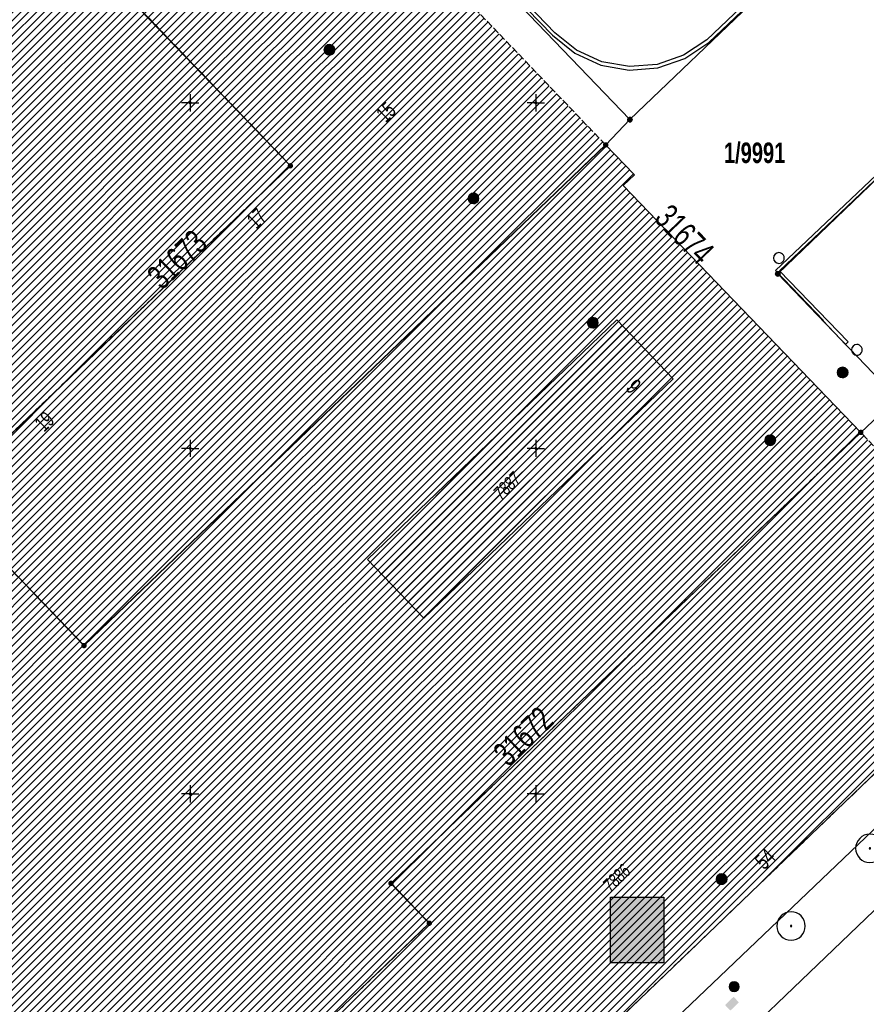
# Model space of a CAD drawing. Header units: metres. Extents: x 2695560 to 2696939, y 1260491 to 1262050.
# Tile 586 of 656: x 2695889 to 2695950, y 1261235 to 1261306. Entities that reach past the tile are written whole.
import ezdxf

# ---------------------------------------------------------------- set-up
doc = ezdxf.new("R2010")
doc.units = ezdxf.units.M
doc.linetypes.add('AUSGEZOGEN', pattern=[0])
doc.linetypes.add('STRICHLINIE_S4', pattern=[0.66, 0.5, -0.16])
for name, color, linetype in [('XR$1$AV_Flächen (EO)', 7, 'AUSGEZOGEN'), ('XR$1$AV_Grenzpunkte', 7, 'AUSGEZOGEN'), ('XR$1$AV_Grundstück-Nr.', 7, 'AUSGEZOGEN'), ('XR$1$AV_Koordinatennetzpunkte', 7, 'AUSGEZOGEN'), ('XR$1$AV_Linien (BB)', 7, 'AUSGEZOGEN'), ('XR$1$AV_Proj. EO-Gebäude', 7, 'AUSGEZOGEN'), ('XR$1$AV_Proj. Gebäude', 7, 'AUSGEZOGEN'), ('XR$1$AV_Proj. Gebäude-ID', 7, 'AUSGEZOGEN'), ('XR$1$AV_Proj. Haus-Nr.', 7, 'AUSGEZOGEN'), ('XR$1$AV_Proj. ut. Gebäude', 7, 'AUSGEZOGEN'), ('XR$1$AV_Proj. Versicherung-Nr.', 7, 'AUSGEZOGEN'), ('XR$1$AW_LK_Schachtdeckel', 24, 'AUSGEZOGEN'), ('XR$1$EW_LK_Bauwerk', 1, 'AUSGEZOGEN'), ('XR$1$EW_LK_Knoten', 1, 'AUSGEZOGEN'), ('XR$1$FM_LK_SW_TRASSEKNOTEN', 94, 'AUSGEZOGEN'), ('XR$1$GR_Baum', 94, 'AUSGEZOGEN'), ('XR$1$Liegenschaftsgrenzen', 7, 'AUSGEZOGEN'), ('XR$1$PFAV', 255, 'AUSGEZOGEN'), ('XR$1$PFAW', 255, 'AUSGEZOGEN'), ('XR$1$PFEW', 255, 'AUSGEZOGEN'), ('XR$1$RP_Abstandslinie', 7, 'AUSGEZOGEN')]:
    doc.layers.add(name, color=color, linetype=linetype)
doc.styles.add('ARIAL', font='arial.ttf')
pattern_1 = [(45, (2695855, 1261000), (-0.5656854, 0.5656854), []), (45, (2695854.71716, 1261000.28284), (-0.5656854, 0.5656854), [])]

# ---------------------------------------------------------------- blocks, each defined once
blk = doc.blocks.new('BAV15')
at = {"layer": 'XR$1$PFAV', "transparency": 33554687}
blk.add_hatch(color=7, dxfattribs=at).paths.add_polyline_path([(0.5, 0), (0.49, 0.1), (0.46, 0.2), (0.41, 0.29), (0.34, 0.36), (0.26, 0.42), (0.17, 0.47), (0.08, 0.49), (-0.03, 0.5), (-0.13, 0.48), (-0.22, 0.45), (-0.31, 0.4), (-0.38, 0.33), (-0.44, 0.24), (-0.48, 0.15), (-0.5, 0.05), (-0.5, -0.05), (-0.48, -0.15), (-0.44, -0.24), (-0.38, -0.33), (-0.31, -0.4), (-0.22, -0.45), (-0.13, -0.48), (-0.03, -0.5), (0.08, -0.49), (0.17, -0.47), (0.26, -0.42), (0.34, -0.36), (0.41, -0.29), (0.46, -0.2), (0.49, -0.1)])
at = {"color": 7, "transparency": 33554687}
for start, end in [(90, 270), (270, 90)]:
    blk.add_arc((0, 0), 0.5, start, end, dxfattribs=at)
at = {"layer": 'XR$1$PFAV', "transparency": 33554687}
blk.add_circle((0, 0), 0.5, dxfattribs=at)
blk = doc.blocks.new('BWAV20')
at = {"true_color": 0x000000, "transparency": 33554687}
blk.add_hatch(color=18, dxfattribs=at).paths.add_polyline_path([(0.17, 0), (0.16, 0.03), (0.15, 0.07), (0.14, 0.1), (0.11, 0.12), (0.09, 0.14), (0.06, 0.16), (0.03, 0.16), (-0.01, 0.17), (-0.04, 0.16), (-0.07, 0.15), (-0.1, 0.13), (-0.13, 0.11), (-0.15, 0.08), (-0.16, 0.05), (-0.17, 0.02), (-0.17, -0.02), (-0.16, -0.05), (-0.15, -0.08), (-0.13, -0.11), (-0.1, -0.13), (-0.07, -0.15), (-0.04, -0.16), (-0.01, -0.17), (0.03, -0.16), (0.06, -0.16), (0.09, -0.14), (0.11, -0.12), (0.14, -0.1), (0.15, -0.07), (0.16, -0.03)])
at = {"layer": 'XR$1$PFAV', "transparency": 33554687}
blk.add_hatch(color=7, dxfattribs=at).paths.add_polyline_path([(0.5, 0), (0.49, 0.1), (0.46, 0.2), (0.41, 0.29), (0.34, 0.36), (0.26, 0.42), (0.17, 0.47), (0.08, 0.49), (-0.03, 0.5), (-0.13, 0.48), (-0.22, 0.45), (-0.31, 0.4), (-0.38, 0.33), (-0.44, 0.24), (-0.48, 0.15), (-0.5, 0.05), (-0.5, -0.05), (-0.48, -0.15), (-0.44, -0.24), (-0.38, -0.33), (-0.31, -0.4), (-0.22, -0.45), (-0.13, -0.48), (-0.03, -0.5), (0.08, -0.49), (0.17, -0.47), (0.26, -0.42), (0.34, -0.36), (0.41, -0.29), (0.46, -0.2), (0.49, -0.1)])
blk = doc.blocks.new('BAV2041')
at = {"color": 7, "transparency": 33554687}
for p, q in [((-0.05, 0), (-0.5, 0)), ((0, 0.5), (0, 0.05)), ((0.05, 0), (0.5, 0)), ((0, -0.05), (0, -0.5))]:
    blk.add_line(p, q, dxfattribs=at)
blk.add_circle((0, 0), 0.05, dxfattribs=at)
for start, end in [(90, 270), (270, 90)]:
    blk.add_arc((0, 0), 0.05, start, end, dxfattribs=at)
blk = doc.blocks.new('WBGR1')
at = {"color": 94, "transparency": 33554687}
for radius, start, end in [(1, 90, 270), (1, 270, 90), (0.05, 90, 270), (0.05, 270, 90)]:
    blk.add_arc((0, 0), radius, start, end, dxfattribs=at)
blk = doc.blocks.new('BAW2082')
at = {"layer": 'XR$1$PFAW', "transparency": 33554687}
blk.add_hatch(color=7, dxfattribs=at).paths.add_polyline_path([(0.509, -0.003), (0.499, 0.098), (0.469, 0.194), (0.42, 0.283), (0.354, 0.359), (0.274, 0.421), (0.183, 0.466), (0.085, 0.491), (-0.016, 0.496), (-0.116, 0.481), (-0.211, 0.446), (-0.297, 0.392), (-0.37, 0.323), (-0.428, 0.24), (-0.468, 0.147), (-0.488, 0.047), (-0.488, -0.054), (-0.468, -0.153), (-0.428, -0.246), (-0.37, -0.329), (-0.297, -0.398), (-0.211, -0.452), (-0.116, -0.487), (-0.016, -0.502), (0.085, -0.497), (0.183, -0.472), (0.274, -0.427), (0.354, -0.366), (0.42, -0.289), (0.469, -0.2), (0.499, -0.104)])
at = {"transparency": 33554687}
for start, end in [(91.19481, 268.80519), (268.80519, 91.19481)]:
    blk.add_arc((0.01, 0), 0.5, start, end, dxfattribs=at)
at = {"layer": 'XR$1$PFAW', "transparency": 33554687}
blk.add_circle((0.009, -0.003), 0.5, dxfattribs=at)
blk = doc.blocks.new('BAW2088')
at = {"layer": 'XR$1$PFAW', "transparency": 33554687}
blk.add_hatch(color=253, dxfattribs=at).paths.add_polyline_path([(0.51, 0), (0.5, 0.101), (0.47, 0.197), (0.421, 0.286), (0.355, 0.362), (0.275, 0.424), (0.184, 0.469), (0.086, 0.494), (-0.015, 0.499), (-0.115, 0.484), (-0.21, 0.449), (-0.296, 0.395), (-0.369, 0.326), (-0.427, 0.243), (-0.467, 0.15), (-0.487, 0.051), (-0.487, -0.051), (-0.467, -0.15), (-0.427, -0.243), (-0.369, -0.326), (-0.296, -0.395), (-0.21, -0.449), (-0.115, -0.484), (-0.015, -0.499), (0.086, -0.494), (0.184, -0.469), (0.275, -0.424), (0.355, -0.362), (0.421, -0.286), (0.47, -0.197), (0.5, -0.101)])
at = {"transparency": 33554687}
for start, end in [(91.19481, 268.80519), (268.80519, 91.19481)]:
    blk.add_arc((0.01, 0), 0.5, start, end, dxfattribs=at)
at = {"layer": 'XR$1$PFAW', "transparency": 33554687}
blk.add_circle((0.01, 0), 0.5, dxfattribs=at)
blk = doc.blocks.new('BEWLP2574')
at = {"layer": 'XR$1$PFEW', "transparency": 33554687}
blk.add_hatch(color=7, dxfattribs=at).paths.add_polyline_path([(-0.5, 0), (-0.5, -0.05), (-0.49, -0.1), (-0.48, -0.15), (-0.46, -0.2), (-0.44, -0.24), (-0.41, -0.29), (-0.38, -0.33), (-0.34, -0.36), (-0.31, -0.4), (-0.26, -0.42), (-0.22, -0.45), (-0.17, -0.47), (-0.13, -0.48), (-0.08, -0.49), (-0.03, -0.5), (0.03, -0.5), (0.08, -0.49), (0.13, -0.48), (0.17, -0.47), (0.22, -0.45), (0.26, -0.42), (0.31, -0.4), (0.34, -0.36), (0.38, -0.33), (0.41, -0.29), (0.44, -0.24), (0.46, -0.2), (0.48, -0.15), (0.49, -0.1), (0.5, -0.05), (0.5, 0), (0.5, 0.05), (0.49, 0.1), (0.48, 0.15), (0.46, 0.2), (0.44, 0.24), (0.41, 0.29), (0.38, 0.33), (0.34, 0.36), (0.31, 0.39), (0.26, 0.42), (0.22, 0.45), (0.17, 0.47), (0.13, 0.48), (0.08, 0.49), (0.03, 0.5), (-0.03, 0.5), (-0.08, 0.49), (-0.13, 0.48), (-0.17, 0.47), (-0.22, 0.45), (-0.26, 0.42), (-0.31, 0.39), (-0.34, 0.36), (-0.38, 0.33), (-0.41, 0.29), (-0.44, 0.24), (-0.46, 0.2), (-0.48, 0.15), (-0.49, 0.1), (-0.5, 0.05)])
at = {"color": 1, "transparency": 33554687}
for start, end in [(90, 180), (0, 90), (180, 270), (270, 0)]:
    blk.add_arc((0, 0), 0.5, start, end, dxfattribs=at)
at = {"layer": 'XR$1$PFEW', "transparency": 33554687}
blk.add_circle((0, 0), 0.5, dxfattribs=at)
blk = doc.blocks.new('BEWG5')
at = {"transparency": 33554687}
blk.add_hatch(color=1, dxfattribs=at).paths.add_polyline_path([(-0.083375, -0.5), (0.083375, -0.5), (0.083375, 0.5), (-0.083375, 0.5)])
at = {"color": 1, "transparency": 33554687}
blk.add_lwpolyline([(-0.083375, -0.5), (0.083375, -0.5), (0.083375, 0.5), (-0.083375, 0.5), (-0.083375, -0.5)], close=True, dxfattribs=at)
blk = doc.blocks.new('BWFM16')
at = {"color": 94, "transparency": 33554687}
for start, end in [(91.19481, 268.80519), (268.80519, 91.19481)]:
    blk.add_arc((0.01, 0), 0.5, start, end, dxfattribs=at)

msp = doc.modelspace()

# ---------------------------------------------------------------- hatches: boundary and pattern name
at = {"transparency": 33554687}
for points in [[(2695931.377, 1261242.338), (2695931.377, 1261237.59), (2695935.221, 1261237.59), (2695935.221, 1261242.338)], [(2695939.651, 1261234.539), (2695940.038, 1261234.135), (2695940.657, 1261234.728), (2695940.27, 1261235.132)]]:
    msp.add_hatch(color=7, dxfattribs=at).paths.add_polyline_path(points)
at = {"layer": 'XR$1$AV_Proj. EO-Gebäude', "transparency": 33554687}
h = msp.add_hatch(dxfattribs=at)
h.set_pattern_fill('SCHRAFFUR_601', color=255, scale=0.2, style=0, pattern_type=2)
h.set_pattern_definition(pattern_1)
h.paths.add_polyline_path([(2695913.789, 1261266.78), (2695917.875, 1261262.525), (2695935.908, 1261279.84), (2695931.822, 1261284.096)], flags=0)
at = {"layer": 'XR$1$AV_Proj. Gebäude', "lineweight": 30, "transparency": 33554687}
h = msp.add_hatch(dxfattribs=at)
h.set_pattern_fill('SCHRAFFUR_601', color=254, scale=0.2, style=0, pattern_type=2)
h.set_pattern_definition(pattern_1)
h.paths.add_polyline_path([(2695839.814, 1261291.73), (2695849.469, 1261282.217), (2695892.949, 1261311.187), (2695908.22, 1261295.259), (2695883.11, 1261271.146), (2695893.292, 1261260.543), (2695931.015, 1261296.769), (2695898.414, 1261330.774)], flags=0)
h = msp.add_hatch(dxfattribs=at)
h.set_pattern_fill('SCHRAFFUR_601', color=254, scale=0.2, style=0, pattern_type=2)
h.set_pattern_definition(pattern_1)
h.paths.add_polyline_path([(2695887.07, 1261210.493), (2695897.4, 1261200.31), (2695962.278, 1261262.613), (2695949.464, 1261275.956), (2695915.492, 1261243.333), (2695918.263, 1261240.448)], flags=0)
at = {"layer": 'XR$1$AV_Proj. ut. Gebäude', "transparency": 33554687}
h = msp.add_hatch(dxfattribs=at)
h.set_pattern_fill('SCHRAFFUR_601', color=255, scale=0.2, style=0, pattern_type=2)
h.set_pattern_definition(pattern_1)
h.paths.add_polyline_path([(2695931.015, 1261296.769), (2695893.292, 1261260.543), (2695883.11, 1261271.146), (2695908.22, 1261295.259), (2695892.949, 1261311.187), (2695849.469, 1261282.217), (2695839.814, 1261291.73), (2695835.564, 1261288.898), (2695868.159, 1261256.783), (2695865.317, 1261253.898), (2695894.8, 1261224.848), (2695883.508, 1261214.004), (2695887.07, 1261210.493), (2695918.263, 1261240.448), (2695915.492, 1261243.333), (2695949.464, 1261275.956), (2695932.293, 1261293.837), (2695933.093, 1261294.605)], flags=0)

# ---------------------------------------------------------------- linework, layer by layer
at = {"color": 24, "lineweight": -3, "transparency": 33554687}
msp.add_lwpolyline([(2695931.377, 1261242.338), (2695935.221, 1261242.338), (2695935.221, 1261237.59), (2695931.377, 1261237.59), (2695931.377, 1261242.338)], close=True, dxfattribs=at)
at = {"layer": 'XR$1$AV_Flächen (EO)', "color": 7, "linetype": 'AUSGEZOGEN', "transparency": 33554687}
for points in [[(2695950.395, 1261315.516), (2695950.222, 1261315.697), (2695938.329, 1261304.356), (2695936.641, 1261303.242), (2695934.738, 1261302.588), (2695932.732, 1261302.43), (2695930.75, 1261302.777), (2695928.917, 1261303.608), (2695927.337, 1261304.88), (2695924.786, 1261307.541), (2695930.398, 1261312.956), (2695930.224, 1261313.136), (2695924.433, 1261307.548), (2695927.168, 1261304.695), (2695928.785, 1261303.393), (2695930.675, 1261302.536), (2695932.72, 1261302.178), (2695934.79, 1261302.341), (2695936.753, 1261303.016), (2695938.485, 1261304.16), (2695950.395, 1261315.516)], [(2695948.369, 1261282.334), (2695948.549, 1261282.507), (2695943.585, 1261287.658), (2695956.33, 1261299.754), (2695956.315, 1261299.769), (2695959.808, 1261303.089), (2695959.712, 1261303.19), (2695959.687, 1261303.216), (2695943.301, 1261287.664), (2695946.776, 1261284.068), (2695946.74, 1261284.033), (2695948.369, 1261282.334)]]:
    msp.add_lwpolyline(points, close=True, dxfattribs=at)
at = {"layer": 'XR$1$AV_Linien (BB)', "color": 7, "linetype": 'AUSGEZOGEN', "transparency": 33554687}
for points in [[(2695938.217, 1261229.658), (2695948.076, 1261239.113), (2695968.62, 1261258.812), (2695987.497, 1261276.917), (2696007.416, 1261296.063)], [(2695961.29, 1261257.618), (2695959.78, 1261256.17), (2695934.54, 1261232.08)]]:
    msp.add_lwpolyline(points, dxfattribs=at)
at = {"layer": 'XR$1$AV_Proj. EO-Gebäude', "color": 8, "linetype": 'AUSGEZOGEN', "transparency": 33554687}
msp.add_lwpolyline([(2695913.789, 1261266.78), (2695917.875, 1261262.525), (2695935.908, 1261279.84), (2695931.822, 1261284.096), (2695913.789, 1261266.78)], close=True, dxfattribs=at)
at = {"layer": 'XR$1$AV_Proj. Gebäude', "color": 8, "linetype": 'STRICHLINIE_S4', "transparency": 33554687}
for points in [[(2695839.814, 1261291.73), (2695849.469, 1261282.217), (2695892.949, 1261311.187), (2695908.22, 1261295.259), (2695883.11, 1261271.146), (2695893.292, 1261260.543), (2695931.015, 1261296.769), (2695898.414, 1261330.774), (2695839.814, 1261291.73)], [(2695887.07, 1261210.493), (2695897.4, 1261200.31), (2695962.278, 1261262.613), (2695949.464, 1261275.956), (2695915.492, 1261243.333), (2695918.263, 1261240.448), (2695887.07, 1261210.493)]]:
    msp.add_lwpolyline(points, close=True, dxfattribs=at)
at = {"layer": 'XR$1$AV_Proj. ut. Gebäude', "color": 8, "linetype": 'AUSGEZOGEN', "transparency": 33554687}
msp.add_lwpolyline([(2695931.015, 1261296.769), (2695893.292, 1261260.543), (2695883.11, 1261271.146), (2695908.22, 1261295.259), (2695892.949, 1261311.187), (2695849.469, 1261282.217), (2695839.814, 1261291.73), (2695835.564, 1261288.898), (2695868.159, 1261256.783), (2695865.317, 1261253.898), (2695894.8, 1261224.848), (2695883.508, 1261214.004), (2695887.07, 1261210.493), (2695918.263, 1261240.448), (2695915.492, 1261243.333), (2695949.464, 1261275.956), (2695932.293, 1261293.837), (2695933.093, 1261294.605), (2695931.015, 1261296.769)], close=True, dxfattribs=at)
at = {"layer": 'XR$1$Liegenschaftsgrenzen', "color": 7, "linetype": 'AUSGEZOGEN', "transparency": 33554687}
for p, q in [((2695932.774, 1261298.59), (2695896.274, 1261336.663)), ((2695947.608, 1261312.811), (2695932.774, 1261298.59))]:
    msp.add_line(p, q, dxfattribs=at)
for points in [[(2695978.403, 1261333.054), (2695957.341, 1261312.861), (2695957.089, 1261300.899), (2695951.928, 1261295.951), (2695951.919, 1261295.527), (2695943.473, 1261287.43), (2695952.099, 1261278.432)], [(2695835.344, 1261296.148), (2695849.477, 1261282.219), (2695892.93, 1261311.168), (2695908.217, 1261295.248), (2695883.115, 1261271.145), (2695893.297, 1261260.542), (2695931.021, 1261296.765), (2695932.774, 1261298.59)], [(2695952.099, 1261278.432), (2695949.47, 1261275.964), (2695915.497, 1261243.342), (2695918.267, 1261240.456), (2695883.824, 1261207.383)], [(2695966.899, 1261262.995), (2695959.78, 1261256.17), (2695934.54, 1261232.08)]]:
    msp.add_lwpolyline(points, dxfattribs=at)
at = {"layer": 'XR$1$RP_Abstandslinie', "color": 7, "linetype": 'AUSGEZOGEN', "transparency": 33554687}
msp.add_lwpolyline([(2695897.4, 1261200.31), (2695926.06, 1261227.83), (2695956.35, 1261256.92), (2695984.48, 1261283.94), (2696012.62, 1261310.95), (2696039.66, 1261336.92)], dxfattribs=at)

# ---------------------------------------------------------------- block references
at = {"layer": 'XR$1$AV_Grenzpunkte', "color": 7, "linetype": 'AUSGEZOGEN', "lineweight": -3, "transparency": 33554687}
for name, p, xscale, yscale in [('BAV15', (2695932.774, 1261298.59), 0.3249999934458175, 0.3249999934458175), ('BWAV20', (2695931.021, 1261296.765), 0.3899999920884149, 0.3899999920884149), ('BWAV20', (2695908.217, 1261295.248), 0.3899999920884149, 0.3899999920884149), ('BAV15', (2695943.473, 1261287.43), 0.3249999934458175, 0.3249999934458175), ('BWAV20', (2695949.47, 1261275.964), 0.3899999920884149, 0.3899999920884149), ('BWAV20', (2695893.297, 1261260.542), 0.3899999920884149, 0.3899999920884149), ('BWAV20', (2695915.497, 1261243.342), 0.3899999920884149, 0.3899999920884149), ('BWAV20', (2695918.267, 1261240.456), 0.3899999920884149, 0.3899999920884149)]:
    msp.add_blockref(name, p, dxfattribs=dict(at, xscale=xscale, yscale=yscale))
at = {"layer": 'XR$1$AV_Koordinatennetzpunkte', "color": 7, "linetype": 'AUSGEZOGEN', "lineweight": -3, "transparency": 33554687, "xscale": 1.25, "yscale": 1.25}
for p in [(2695900.97, 1261299.81), (2695925.97, 1261299.81), (2695900.97, 1261274.81), (2695925.97, 1261274.81), (2695900.97, 1261249.81), (2695925.97, 1261249.81)]:
    msp.add_blockref('BAV2041', p, dxfattribs=at)
at = {"layer": 'XR$1$AW_LK_Schachtdeckel', "color": 24, "linetype": 'AUSGEZOGEN', "lineweight": -3, "transparency": 33554687, "xscale": 0.7499999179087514, "yscale": 0.7499999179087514}
for p in [(2695911.041, 1261303.647), (2695921.451, 1261292.895), (2695930.083, 1261283.899), (2695948.148, 1261280.3), (2695942.911, 1261275.4)]:
    msp.add_blockref('BAW2082', p, dxfattribs=at)
at = {"layer": 'XR$1$AW_LK_Schachtdeckel', "color": 24, "linetype": 'AUSGEZOGEN', "lineweight": -3, "transparency": 33554687, "xscale": 0.7578193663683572, "yscale": 0.7578193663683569, "rotation": 226.4510280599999}
msp.add_blockref('BAW2088', (2695939.407, 1261243.655), dxfattribs=at)
at = {"layer": 'XR$1$EW_LK_Bauwerk', "color": 1, "linetype": 'AUSGEZOGEN', "lineweight": -3, "transparency": 33554687, "xscale": 0.6874999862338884, "yscale": 0.6874999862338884}
msp.add_blockref('BEWLP2574', (2695940.308, 1261235.864), dxfattribs=at)
at = {"layer": 'XR$1$EW_LK_Knoten', "color": 1, "linetype": 'AUSGEZOGEN', "lineweight": -3, "transparency": 33554687, "xscale": 0.5499999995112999, "yscale": 0.5499999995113, "rotation": 223.5671999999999}
msp.add_blockref('BEWG5', (2695940.308, 1261235.864), dxfattribs=at)
at = {"layer": 'XR$1$FM_LK_SW_TRASSEKNOTEN', "color": 94, "linetype": 'AUSGEZOGEN', "lineweight": -3, "transparency": 33554687, "xscale": 0.7769024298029, "yscale": 0.7769024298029}
for p in [(2695943.537, 1261288.578), (2695949.178, 1261281.935)]:
    msp.add_blockref('BWFM16', p, dxfattribs=at)
at = {"layer": 'XR$1$GR_Baum', "color": 94, "linetype": 'AUSGEZOGEN', "lineweight": -3, "transparency": 33554687, "xscale": 1.027451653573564, "yscale": 1.027451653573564}
for p in [(2695950.124, 1261245.869), (2695944.428, 1261240.252)]:
    msp.add_blockref('WBGR1', p, dxfattribs=at)

# ---------------------------------------------------------------- texts
at = {"layer": 'XR$1$AV_Grundstück-Nr.', "color": 7, "transparency": 33554687, "insert": (2695941.791, 1261296.168), "char_height": 1.48491, "width": 4.97324, "attachment_point": 5, "style": 'ARIAL'}
msp.add_mtext('\\A1;{\\fArial|i0|b1;\\H1.484908;\\W0.700000;\\C7;1/9991}\\P', dxfattribs=at)
at = {"layer": 'XR$1$AV_Proj. Gebäude-ID', "color": 8, "transparency": 33554687, "char_height": 1.78244, "width": 5.42343, "attachment_point": 5, "style": 'ARIAL'}
for s, insert, rotation in [('\\W0.68;31674', (2695936.724, 1261290.28), 313.8399), ('\\W0.68;31673', (2695900.036, 1261288.473), 43.8399), ('\\W0.68;31672', (2695925.07, 1261253.966), 43.8399)]:
    msp.add_mtext(s, dxfattribs=dict(at, insert=insert, rotation=rotation))
at = {"layer": 'XR$1$AV_Proj. Haus-Nr.', "color": 8, "transparency": 33554687, "char_height": 1.1621, "style": 'ARIAL'}
for s, insert, width, attachment_point, rotation in [('\\W0.64;15', (2695914.728, 1261299.563), 1.59081, 2, 43.8399), ('\\W0.64;17', (2695905.372, 1261291.866), 1.59081, 2, 43.8399), ('\\W0.68;9', (2695933.46, 1261279.693), 1.02516, 2, 313.8399), ('\\W0.64;19', (2695890.023, 1261277.179), 1.59081, 2, 43.8399), ('\\W0.70;54', (2695942.955, 1261244.688), 1.68109, 8, 43.9389)]:
    msp.add_mtext(s, dxfattribs=dict(at, insert=insert, width=width, attachment_point=attachment_point, rotation=rotation))
at = {"layer": 'XR$1$AV_Proj. Versicherung-Nr.', "color": 8, "transparency": 33554687, "char_height": 0.96842, "width": 2.46457, "attachment_point": 5, "rotation": 43.8399, "style": 'ARIAL'}
for s, insert in [('\\A1;{\\fArial|i1|b0;\\H0.968418;\\W0.700000;\\C8;7887}\\P', (2695923.891, 1261272.092)), ('\\A1;{\\fArial|i1|b0;\\H0.968418;\\W0.700000;\\C8;7886}\\P', (2695931.814, 1261243.73))]:
    msp.add_mtext(s, dxfattribs=dict(at, insert=insert))

doc.saveas('drawing.dxf')
